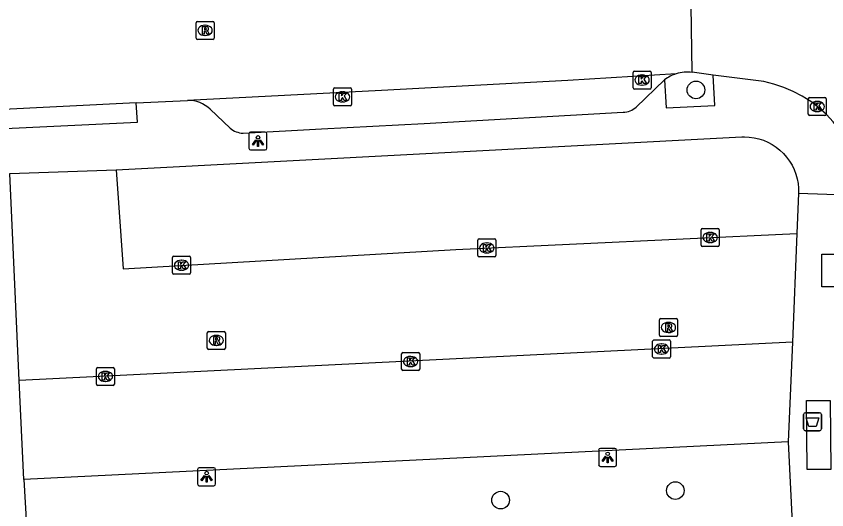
# Model space of a CAD drawing. Extents: x 161084 to 161928, y 385355 to 386522.
# Drawn here: x 161590.48 to 161635.42, y 385428.86 to 385456.25 of the extents above; entities that cross this region are included whole.
import ezdxf

# ---------------------------------------------------------------- set-up
doc = ezdxf.new("R2010")
doc.units = 0
for name, color, linetype in [('IMGEO_Afvalbak', 7, 'Continuous'), ('IMGEO_Boom', 7, 'Continuous'), ('IMGEO_Kolk', 7, 'Continuous'), ('IMGEO_Lichtpunt', 7, 'Continuous'), ('IMGEO_Parkeervlak_open', 7, 'Continuous'), ('IMGEO_Rijbaan_lokaal_open', 7, 'Continuous'), ('IMGEO_Rioolput', 7, 'Continuous'), ('IMGEO_Voetpad_gesloten', 7, 'Continuous'), ('IMGEO_Voetpad_open', 7, 'Continuous')]:
    doc.layers.add(name, color=color, linetype=linetype)

msp = doc.modelspace()

# ---------------------------------------------------------------- linework, layer by layer
at = {"layer": 'IMGEO_Afvalbak'}
for p, q in [((161634.136, 385433.341), (161634.136, 385434.141)), ((161634.136, 385434.141), (161634.136, 385433.341)), ((161634.236, 385434.241), (161635.026, 385434.241)), ((161635.026, 385434.241), (161634.236, 385434.241)), ((161635.126, 385434.141), (161635.126, 385433.341)), ((161635.126, 385433.341), (161635.126, 385434.141)), ((161635.026, 385433.241), (161634.236, 385433.241)), ((161634.236, 385433.241), (161635.026, 385433.241))]:
    msp.add_line(p, q, dxfattribs=at)
msp.add_lwpolyline([(161634.279, 385433.955), (161634.983, 385433.955), (161634.834, 385433.485), (161634.428, 385433.485), (161634.279, 385433.955)], dxfattribs=at)
for centre, start, end in [((161634.236, 385434.141), 90, 180), ((161634.236, 385434.141), 90, 180), ((161635.026, 385434.141), 0, 90), ((161635.026, 385434.141), 360, 90), ((161634.236, 385433.341), 180, 270), ((161634.236, 385433.341), 180, 270), ((161635.026, 385433.341), 270, 0), ((161635.026, 385433.341), 270, 0)]:
    msp.add_arc(centre, 0.1, start, end, dxfattribs=at)
at = {"layer": 'IMGEO_Boom'}
for centre in [(161628.166, 385452.156), (161627.023, 385429.923), (161617.337, 385429.393)]:
    msp.add_circle(centre, 0.489, dxfattribs=at)
at = {"layer": 'IMGEO_Kolk'}
for p, q in [((161624.755, 385453.207), (161625.607, 385453.207)), ((161624.68, 385452.281), (161624.68, 385453.133)), ((161625.168, 385452.987), (161625.193, 385452.987)), ((161625.681, 385453.133), (161625.681, 385452.281)), ((161608.144, 385452.273), (161608.996, 385452.273)), ((161625.191, 385452.427), (161625.166, 385452.427)), ((161608.069, 385451.347), (161608.069, 385452.199)), ((161608.557, 385452.053), (161608.582, 385452.053)), ((161609.07, 385452.199), (161609.07, 385451.347)), ((161625.607, 385452.207), (161624.755, 385452.207)), ((161608.58, 385451.493), (161608.555, 385451.493)), ((161634.395, 385450.811), (161634.395, 385451.663)), ((161634.47, 385451.737), (161635.322, 385451.737)), ((161634.883, 385451.517), (161634.908, 385451.517)), ((161635.396, 385451.663), (161635.396, 385450.811)), ((161608.996, 385451.273), (161608.144, 385451.273)), ((161634.906, 385450.957), (161634.881, 385450.957)), ((161635.322, 385450.737), (161634.47, 385450.737)), ((161628.457, 385443.542), (161628.457, 385444.394)), ((161628.532, 385444.468), (161629.384, 385444.468)), ((161628.945, 385444.248), (161628.97, 385444.248)), ((161629.458, 385444.394), (161629.458, 385443.542)), ((161616.069, 385442.962), (161616.069, 385443.814)), ((161616.144, 385443.888), (161616.996, 385443.888)), ((161617.07, 385443.814), (161617.07, 385442.962)), ((161616.557, 385443.668), (161616.582, 385443.668)), ((161629.384, 385443.468), (161628.532, 385443.468)), ((161628.968, 385443.688), (161628.943, 385443.688)), ((161599.147, 385442), (161599.147, 385442.852)), ((161599.222, 385442.926), (161600.074, 385442.926)), ((161600.148, 385442.852), (161600.148, 385442)), ((161616.996, 385442.888), (161616.144, 385442.888)), ((161616.58, 385443.108), (161616.555, 385443.108)), ((161599.635, 385442.706), (161599.66, 385442.706)), ((161599.658, 385442.146), (161599.633, 385442.146)), ((161600.074, 385441.926), (161599.222, 385441.926)), ((161625.763, 385437.354), (161625.763, 385438.206)), ((161625.838, 385438.28), (161626.69, 385438.28)), ((161626.251, 385438.06), (161626.276, 385438.06)), ((161626.764, 385438.206), (161626.764, 385437.354)), ((161611.848, 385436.658), (161611.848, 385437.51)), ((161611.923, 385437.584), (161612.775, 385437.584)), ((161612.849, 385437.51), (161612.849, 385436.658)), ((161626.274, 385437.5), (161626.249, 385437.5)), ((161612.336, 385437.364), (161612.361, 385437.364)), ((161626.69, 385437.28), (161625.838, 385437.28)), ((161594.92, 385435.832), (161594.92, 385436.684)), ((161594.995, 385436.758), (161595.847, 385436.758)), ((161595.921, 385436.684), (161595.921, 385435.832)), ((161612.775, 385436.584), (161611.923, 385436.584)), ((161612.359, 385436.804), (161612.334, 385436.804)), ((161595.408, 385436.538), (161595.433, 385436.538)), ((161595.847, 385435.758), (161594.995, 385435.758)), ((161595.431, 385435.978), (161595.406, 385435.978))]:
    msp.add_line(p, q, dxfattribs=at)
for points in [[(161624.755, 385453.207), (161625.607, 385453.207)], [(161624.68, 385452.281), (161624.68, 385453.133)], [(161625.001, 385452.907), (161625.124, 385452.907), (161625.124, 385452.756), (161625.254, 385452.907), (161625.418, 385452.907), (161625.272, 385452.756), (161625.425, 385452.507), (161625.273, 385452.507), (161625.188, 385452.671), (161625.124, 385452.604), (161625.124, 385452.507), (161625.001, 385452.507), (161625.001, 385452.907)], [(161625.681, 385453.133), (161625.681, 385452.281)], [(161608.144, 385452.273), (161608.996, 385452.273)], [(161608.069, 385451.347), (161608.069, 385452.199)], [(161608.39, 385451.973), (161608.513, 385451.973), (161608.513, 385451.822), (161608.643, 385451.973), (161608.807, 385451.973), (161608.661, 385451.822), (161608.814, 385451.573), (161608.662, 385451.573), (161608.577, 385451.737), (161608.513, 385451.67), (161608.513, 385451.573), (161608.39, 385451.573), (161608.39, 385451.973)], [(161609.07, 385452.199), (161609.07, 385451.347)], [(161625.607, 385452.207), (161624.755, 385452.207)], [(161634.395, 385450.811), (161634.395, 385451.663)], [(161634.47, 385451.737), (161635.322, 385451.737)], [(161634.716, 385451.437), (161634.839, 385451.437), (161634.839, 385451.286), (161634.969, 385451.437), (161635.133, 385451.437), (161634.987, 385451.286), (161635.14, 385451.037), (161634.988, 385451.037), (161634.903, 385451.201), (161634.839, 385451.134), (161634.839, 385451.037), (161634.716, 385451.037), (161634.716, 385451.437)], [(161635.396, 385451.663), (161635.396, 385450.811)], [(161608.996, 385451.273), (161608.144, 385451.273)], [(161635.322, 385450.737), (161634.47, 385450.737)], [(161628.457, 385443.542), (161628.457, 385444.394)], [(161628.532, 385444.468), (161629.384, 385444.468)], [(161629.458, 385444.394), (161629.458, 385443.542)], [(161616.069, 385442.962), (161616.069, 385443.814)], [(161616.144, 385443.888), (161616.996, 385443.888)], [(161617.07, 385443.814), (161617.07, 385442.962)], [(161628.778, 385444.168), (161628.901, 385444.168), (161628.901, 385444.017), (161629.031, 385444.168), (161629.195, 385444.168), (161629.049, 385444.017), (161629.202, 385443.768), (161629.05, 385443.768), (161628.965, 385443.932), (161628.901, 385443.865), (161628.901, 385443.768), (161628.778, 385443.768), (161628.778, 385444.168)], [(161616.39, 385443.588), (161616.513, 385443.588), (161616.513, 385443.437), (161616.643, 385443.588), (161616.807, 385443.588), (161616.661, 385443.437), (161616.814, 385443.188), (161616.662, 385443.188), (161616.577, 385443.352), (161616.513, 385443.285), (161616.513, 385443.188), (161616.39, 385443.188), (161616.39, 385443.588)], [(161629.384, 385443.468), (161628.532, 385443.468)], [(161599.147, 385442), (161599.147, 385442.852)], [(161599.222, 385442.926), (161600.074, 385442.926)], [(161600.148, 385442.852), (161600.148, 385442)], [(161616.996, 385442.888), (161616.144, 385442.888)], [(161599.468, 385442.626), (161599.591, 385442.626), (161599.591, 385442.475), (161599.721, 385442.626), (161599.885, 385442.626), (161599.739, 385442.475), (161599.892, 385442.226), (161599.74, 385442.226), (161599.655, 385442.39), (161599.591, 385442.323), (161599.591, 385442.226), (161599.468, 385442.226), (161599.468, 385442.626)], [(161600.074, 385441.926), (161599.222, 385441.926)], [(161625.763, 385437.354), (161625.763, 385438.206)], [(161625.838, 385438.28), (161626.69, 385438.28)], [(161626.084, 385437.98), (161626.207, 385437.98), (161626.207, 385437.829), (161626.337, 385437.98), (161626.501, 385437.98), (161626.355, 385437.829), (161626.508, 385437.58), (161626.356, 385437.58), (161626.271, 385437.744), (161626.207, 385437.677), (161626.207, 385437.58), (161626.084, 385437.58), (161626.084, 385437.98)], [(161626.764, 385438.206), (161626.764, 385437.354)], [(161611.848, 385436.658), (161611.848, 385437.51)], [(161611.923, 385437.584), (161612.775, 385437.584)], [(161612.849, 385437.51), (161612.849, 385436.658)], [(161612.169, 385437.284), (161612.292, 385437.284), (161612.292, 385437.133), (161612.422, 385437.284), (161612.586, 385437.284), (161612.44, 385437.133), (161612.593, 385436.884), (161612.441, 385436.884), (161612.356, 385437.048), (161612.292, 385436.981), (161612.292, 385436.884), (161612.169, 385436.884), (161612.169, 385437.284)], [(161626.69, 385437.28), (161625.838, 385437.28)], [(161594.92, 385435.832), (161594.92, 385436.684)], [(161594.995, 385436.758), (161595.847, 385436.758)], [(161595.921, 385436.684), (161595.921, 385435.832)], [(161612.775, 385436.584), (161611.923, 385436.584)], [(161595.241, 385436.458), (161595.364, 385436.458), (161595.364, 385436.307), (161595.494, 385436.458), (161595.658, 385436.458), (161595.512, 385436.307), (161595.665, 385436.058), (161595.513, 385436.058), (161595.428, 385436.222), (161595.364, 385436.155), (161595.364, 385436.058), (161595.241, 385436.058), (161595.241, 385436.458)], [(161595.847, 385435.758), (161594.995, 385435.758)]]:
    msp.add_lwpolyline(points, dxfattribs=at)
for centre, start, end in [((161624.757, 385453.131), 91.552, 178.448), ((161624.757, 385453.131), 91.552, 178.448), ((161625.605, 385453.131), 1.552, 88.448), ((161625.605, 385453.131), 1.552, 88.448), ((161608.146, 385452.197), 91.552, 178.448), ((161608.146, 385452.197), 91.552, 178.448), ((161608.994, 385452.197), 1.552, 88.448), ((161608.994, 385452.197), 1.552, 88.448), ((161624.757, 385452.283), 181.552, 268.448), ((161624.757, 385452.283), 181.552, 268.448), ((161625.605, 385452.283), 271.552, 358.448), ((161625.605, 385452.283), 271.552, 358.448), ((161634.472, 385451.661), 91.552, 178.448), ((161634.472, 385451.661), 91.552, 178.448), ((161635.32, 385451.661), 1.552, 88.448), ((161635.32, 385451.661), 1.552, 88.448), ((161608.146, 385451.349), 181.552, 268.448), ((161608.146, 385451.349), 181.552, 268.448), ((161608.994, 385451.349), 271.552, 358.448), ((161608.994, 385451.349), 271.552, 358.448), ((161634.472, 385450.813), 181.552, 268.448), ((161634.472, 385450.813), 181.552, 268.448), ((161635.32, 385450.813), 271.552, 358.448), ((161635.32, 385450.813), 271.552, 358.448), ((161628.534, 385444.392), 91.552, 178.448), ((161628.534, 385444.392), 91.552, 178.448), ((161629.382, 385444.392), 1.552, 88.448), ((161629.382, 385444.392), 1.552, 88.448), ((161616.146, 385443.812), 91.552, 178.448), ((161616.146, 385443.812), 91.552, 178.448), ((161616.994, 385443.812), 1.552, 88.448), ((161616.994, 385443.812), 1.552, 88.448), ((161628.534, 385443.544), 181.552, 268.448), ((161628.534, 385443.544), 181.552, 268.448), ((161629.382, 385443.544), 271.552, 358.448), ((161629.382, 385443.544), 271.552, 358.448), ((161599.224, 385442.85), 91.552, 178.448), ((161599.224, 385442.85), 91.552, 178.448), ((161600.072, 385442.85), 1.552, 88.448), ((161600.072, 385442.85), 1.552, 88.448), ((161616.146, 385442.964), 181.552, 268.448), ((161616.146, 385442.964), 181.552, 268.448), ((161616.994, 385442.964), 271.552, 358.448), ((161616.994, 385442.964), 271.552, 358.448), ((161599.224, 385442.002), 181.552, 268.448), ((161599.224, 385442.002), 181.552, 268.448), ((161600.072, 385442.002), 271.552, 358.448), ((161600.072, 385442.002), 271.552, 358.448), ((161625.84, 385438.204), 91.552, 178.448), ((161625.84, 385438.204), 91.552, 178.448), ((161626.688, 385438.204), 1.552, 88.448), ((161626.688, 385438.204), 1.552, 88.448), ((161611.925, 385437.508), 91.552, 178.448), ((161611.925, 385437.508), 91.552, 178.448), ((161612.773, 385437.508), 1.552, 88.448), ((161612.773, 385437.508), 1.552, 88.448), ((161625.84, 385437.356), 181.552, 268.448), ((161625.84, 385437.356), 181.552, 268.448), ((161626.688, 385437.356), 271.552, 358.448), ((161626.688, 385437.356), 271.552, 358.448), ((161594.997, 385436.682), 91.552, 178.448), ((161594.997, 385436.682), 91.552, 178.448), ((161595.845, 385436.682), 1.552, 88.448), ((161595.845, 385436.682), 1.552, 88.448), ((161611.925, 385436.66), 181.552, 268.448), ((161611.925, 385436.66), 181.552, 268.448), ((161612.773, 385436.66), 271.552, 358.448), ((161612.773, 385436.66), 271.552, 358.448), ((161594.997, 385435.834), 181.552, 268.448), ((161594.997, 385435.834), 181.552, 268.448), ((161595.845, 385435.834), 271.552, 358.448), ((161595.845, 385435.834), 271.552, 358.448)]:
    msp.add_arc(centre, 0.0765, start, end, dxfattribs=at)
for centre, major_axis, ratio, start_param, end_param in [((161625.167, 385452.707), (-0.387, 0.002), 0.722429, 4.712389, 7.853982), ((161625.192, 385452.707), (-0.39, 0.002), 0.717154, 1.570796, 4.712389), ((161608.556, 385451.773), (-0.387, 0.002), 0.722429, 4.712389, 7.853982), ((161608.581, 385451.773), (-0.39, 0.002), 0.717154, 1.570796, 4.712389), ((161634.882, 385451.237), (-0.387, 0.002), 0.722429, 4.712389, 7.853982), ((161634.907, 385451.237), (-0.39, 0.002), 0.717154, 1.570796, 4.712389), ((161628.944, 385443.968), (-0.387, 0.002), 0.722429, 4.712389, 7.853982), ((161628.969, 385443.968), (-0.39, 0.002), 0.717154, 1.570796, 4.712389), ((161616.556, 385443.388), (-0.387, 0.002), 0.722429, 4.712389, 7.853982), ((161616.581, 385443.388), (-0.39, 0.002), 0.717154, 1.570796, 4.712389), ((161599.634, 385442.426), (-0.387, 0.002), 0.722429, 4.712389, 7.853982), ((161599.659, 385442.426), (-0.39, 0.002), 0.717154, 1.570796, 4.712389), ((161626.25, 385437.78), (-0.387, 0.002), 0.722429, 4.712389, 7.853982), ((161626.275, 385437.78), (-0.39, 0.002), 0.717154, 1.570796, 4.712389), ((161612.335, 385437.084), (-0.387, 0.002), 0.722429, 4.712389, 7.853982), ((161612.36, 385437.084), (-0.39, 0.002), 0.717154, 1.570796, 4.712389), ((161595.407, 385436.258), (-0.387, 0.002), 0.722429, 4.712389, 7.853982), ((161595.432, 385436.258), (-0.39, 0.002), 0.717154, 1.570796, 4.712389)]:
    msp.add_ellipse(centre, major_axis=major_axis, ratio=ratio, start_param=start_param, end_param=end_param, dxfattribs=at)
at = {"layer": 'IMGEO_Lichtpunt'}
for p, q in [((161603.383, 385449.726), (161603.383, 385448.919)), ((161603.383, 385449.726), (161603.383, 385448.919)), ((161604.285, 385449.821), (161603.477, 385449.821)), ((161604.285, 385449.821), (161603.477, 385449.821)), ((161604.379, 385448.919), (161604.379, 385449.726)), ((161604.379, 385448.919), (161604.379, 385449.726)), ((161603.477, 385448.825), (161604.285, 385448.825)), ((161603.477, 385448.825), (161604.285, 385448.825)), ((161622.773, 385432.165), (161622.773, 385431.358)), ((161622.773, 385432.165), (161622.773, 385431.358)), ((161623.675, 385432.26), (161622.867, 385432.26)), ((161623.675, 385432.26), (161622.867, 385432.26)), ((161623.769, 385431.358), (161623.769, 385432.165)), ((161623.769, 385431.358), (161623.769, 385432.165)), ((161601.438, 385431.191), (161600.63, 385431.191)), ((161601.438, 385431.191), (161600.63, 385431.191)), ((161622.867, 385431.264), (161623.675, 385431.264)), ((161622.867, 385431.264), (161623.675, 385431.264)), ((161600.536, 385431.096), (161600.536, 385430.289)), ((161600.536, 385431.096), (161600.536, 385430.289)), ((161601.532, 385430.289), (161601.532, 385431.096)), ((161601.532, 385430.289), (161601.532, 385431.096)), ((161600.63, 385430.195), (161601.438, 385430.195)), ((161600.63, 385430.195), (161601.438, 385430.195))]:
    msp.add_line(p, q, dxfattribs=at)
for points in [[(161603.757, 385449.39), (161603.796, 385449.362), (161603.608, 385449.1), (161603.57, 385449.127), (161603.757, 385449.39)], [(161603.859, 385449.342), (161603.906, 385449.342), (161603.906, 385449.02), (161603.859, 385449.02), (161603.859, 385449.342)], [(161603.969, 385449.362), (161604.007, 385449.389), (161604.194, 385449.127), (161604.155, 385449.099), (161603.969, 385449.362)], [(161623.147, 385431.829), (161623.186, 385431.801), (161622.998, 385431.539), (161622.96, 385431.566), (161623.147, 385431.829)], [(161623.249, 385431.781), (161623.296, 385431.781), (161623.296, 385431.459), (161623.249, 385431.459), (161623.249, 385431.781)], [(161623.359, 385431.801), (161623.397, 385431.828), (161623.584, 385431.566), (161623.545, 385431.538), (161623.359, 385431.801)], [(161600.91, 385430.76), (161600.949, 385430.732), (161600.761, 385430.47), (161600.723, 385430.497), (161600.91, 385430.76)], [(161601.012, 385430.712), (161601.059, 385430.712), (161601.059, 385430.39), (161601.012, 385430.39), (161601.012, 385430.712)], [(161601.122, 385430.732), (161601.16, 385430.759), (161601.347, 385430.497), (161601.308, 385430.469), (161601.122, 385430.732)]]:
    msp.add_lwpolyline(points, dxfattribs=at)
for centre in [(161603.882, 385449.524), (161623.272, 385431.963), (161601.035, 385430.894)]:
    msp.add_circle(centre, 0.0994, dxfattribs=at)
for centre, start, end in [((161603.477, 385449.726), 90, 180), ((161603.477, 385449.726), 90, 180), ((161604.285, 385449.726), 0, 90), ((161604.285, 385449.726), 0, 90), ((161603.477, 385448.919), 180, 270), ((161603.477, 385448.919), 180, 270), ((161604.285, 385448.919), 270, 0), ((161604.285, 385448.919), 270, 360), ((161622.867, 385432.165), 90, 180), ((161622.867, 385432.165), 90, 180), ((161623.675, 385432.165), 0, 90), ((161623.675, 385432.165), 0, 90), ((161600.63, 385431.096), 90, 180), ((161600.63, 385431.096), 90, 180), ((161601.438, 385431.096), 0, 90), ((161601.438, 385431.096), 0, 90), ((161622.867, 385431.358), 180, 270), ((161622.867, 385431.358), 180, 270), ((161623.675, 385431.358), 270, 0), ((161623.675, 385431.358), 270, 360), ((161600.63, 385430.289), 180, 270), ((161600.63, 385430.289), 180, 270), ((161601.438, 385430.289), 270, 0), ((161601.438, 385430.289), 270, 360)]:
    msp.add_arc(centre, 0.0946, start, end, dxfattribs=at)
at = {"layer": 'IMGEO_Parkeervlak_open'}
msp.add_arc((161627.724, 385450.995), 2.157, 107.5706, 126.8374, dxfattribs=at)
at = {"layer": 'IMGEO_Rijbaan_lokaal_open'}
for points in [[(161627.96, 385453.134), (161627.885, 385458.087)], [(161627.073, 385453.051), (161621.071, 385452.684), (161610.736, 385452.125), (161599.975, 385451.578)], [(161629.113, 385452.976), (161627.96, 385453.134)], [(161631.927, 385452.619), (161629.113, 385452.976)], [(161597.136, 385451.436), (161589.014, 385451.027)], [(161597.136, 385451.436), (161599.975, 385451.578)], [(161590.117, 385447.516), (161596.015, 385447.728)], [(161590.642, 385436.026), (161590.117, 385447.516)], [(161596.015, 385447.728), (161596.409, 385442.237), (161614.847, 385443.306), (161633.763, 385444.192)], [(161633.763, 385444.192), (161633.515, 385438.155)], [(161633.515, 385438.155), (161590.642, 385436.026)]]:
    msp.add_lwpolyline(points, dxfattribs=at)
for centre, radius, start, end in [((161627.712, 385451.001), 2.147, 83.3714, 107.3203), ((161630.541, 385445.762), 6.996, 4.3562, 78.575)]:
    msp.add_arc(centre, radius, start, end, dxfattribs=at)
at = {"layer": 'IMGEO_Rioolput'}
for p, q in [((161600.448, 385455.037), (161600.448, 385455.889)), ((161600.523, 385455.963), (161601.375, 385455.963)), ((161601.449, 385455.889), (161601.449, 385455.037)), ((161600.936, 385455.743), (161600.961, 385455.743)), ((161600.959, 385455.183), (161600.934, 385455.183)), ((161601.375, 385454.963), (161600.523, 385454.963)), ((161626.139, 385438.549), (161626.139, 385439.401)), ((161626.214, 385439.475), (161627.066, 385439.475)), ((161626.627, 385439.255), (161626.652, 385439.255)), ((161627.14, 385439.401), (161627.14, 385438.549)), ((161601.072, 385437.831), (161601.072, 385438.683)), ((161601.147, 385438.757), (161601.999, 385438.757)), ((161601.56, 385438.537), (161601.585, 385438.537)), ((161602.073, 385438.683), (161602.073, 385437.831)), ((161627.066, 385438.475), (161626.214, 385438.475)), ((161626.65, 385438.695), (161626.625, 385438.695)), ((161601.583, 385437.977), (161601.558, 385437.977)), ((161601.999, 385437.757), (161601.147, 385437.757))]:
    msp.add_line(p, q, dxfattribs=at)
for points in [[(161600.448, 385455.037), (161600.448, 385455.889)], [(161600.523, 385455.963), (161601.375, 385455.963)], [(161601.449, 385455.889), (161601.449, 385455.037)], [(161601.037, 385455.661), (161600.785, 385455.663), (161600.785, 385455.263)], [(161600.785, 385455.263), (161600.909, 385455.263), (161600.909, 385455.425), (161600.92, 385455.425)], [(161600.963, 385455.582), (161600.909, 385455.582), (161600.909, 385455.501)], [(161600.909, 385455.501), (161600.961, 385455.501)], [(161600.967, 385455.396), (161601.038, 385455.263), (161601.178, 385455.263), (161601.113, 385455.389)], [(161601.375, 385454.963), (161600.523, 385454.963)], [(161626.139, 385438.549), (161626.139, 385439.401)], [(161626.214, 385439.475), (161627.066, 385439.475)], [(161627.14, 385439.401), (161627.14, 385438.549)], [(161626.728, 385439.173), (161626.476, 385439.175), (161626.476, 385438.775)], [(161626.476, 385438.775), (161626.6, 385438.775), (161626.6, 385438.937), (161626.611, 385438.937)], [(161626.654, 385439.094), (161626.6, 385439.094), (161626.6, 385439.013)], [(161626.6, 385439.013), (161626.652, 385439.013)], [(161626.658, 385438.908), (161626.729, 385438.775), (161626.869, 385438.775), (161626.804, 385438.901)], [(161601.072, 385437.831), (161601.072, 385438.683)], [(161601.147, 385438.757), (161601.999, 385438.757)], [(161601.661, 385438.455), (161601.409, 385438.457), (161601.409, 385438.057)], [(161601.587, 385438.376), (161601.533, 385438.376), (161601.533, 385438.295)], [(161602.073, 385438.683), (161602.073, 385437.831)], [(161627.066, 385438.475), (161626.214, 385438.475)], [(161601.409, 385438.057), (161601.533, 385438.057), (161601.533, 385438.219), (161601.544, 385438.219)], [(161601.533, 385438.295), (161601.585, 385438.295)], [(161601.591, 385438.19), (161601.662, 385438.057), (161601.802, 385438.057), (161601.737, 385438.183)], [(161601.999, 385437.757), (161601.147, 385437.757)]]:
    msp.add_lwpolyline(points, dxfattribs=at)
for centre, radius, start, end in [((161600.525, 385455.887), 0.0765, 91.552, 178.448), ((161600.525, 385455.887), 0.0765, 91.552, 178.448), ((161601.373, 385455.887), 0.0765, 1.552, 88.448), ((161601.373, 385455.887), 0.0765, 1.552, 88.448), ((161600.919, 385455.372), 0.0533, 26.0293, 88.6989), ((161600.945, 385455.69), 0.19, 274.7715, 282.9687), ((161600.969, 385455.486), 0.0964, 77.0061, 93.1865), ((161600.983, 385455.543), 0.0378, 276.6634, 79.6772), ((161601.036, 385455.551), 0.109, 350.3612, 89.416), ((161601.034, 385455.551), 0.112, 277.5842, 350.9817), ((161601.018, 385455.336), 0.108, 29.5134, 73.7905), ((161600.525, 385455.039), 0.0765, 181.552, 268.448), ((161600.525, 385455.039), 0.0765, 181.552, 268.448), ((161601.373, 385455.039), 0.0765, 271.552, 358.448), ((161601.373, 385455.039), 0.0765, 271.552, 358.448), ((161626.216, 385439.399), 0.0765, 91.552, 178.448), ((161626.216, 385439.399), 0.0765, 91.552, 178.448), ((161627.064, 385439.399), 0.0765, 1.552, 88.448), ((161627.064, 385439.399), 0.0765, 1.552, 88.448), ((161626.61, 385438.884), 0.0533, 26.0293, 88.6989), ((161626.636, 385439.202), 0.19, 274.7715, 282.9687), ((161626.66, 385438.998), 0.0964, 77.0061, 93.1865), ((161626.674, 385439.055), 0.0378, 276.6634, 79.6772), ((161626.727, 385439.063), 0.109, 350.3612, 89.416), ((161626.725, 385439.063), 0.112, 277.5842, 350.9817), ((161626.709, 385438.848), 0.108, 29.5134, 73.7905), ((161601.149, 385438.681), 0.0765, 91.552, 178.448), ((161601.149, 385438.681), 0.0765, 91.552, 178.448), ((161601.593, 385438.28), 0.0964, 77.0061, 93.1865), ((161601.607, 385438.337), 0.0378, 276.6634, 79.6772), ((161601.66, 385438.345), 0.109, 350.3612, 89.416), ((161601.997, 385438.681), 0.0765, 1.552, 88.448), ((161601.997, 385438.681), 0.0765, 1.552, 88.448), ((161626.216, 385438.551), 0.0765, 181.552, 268.448), ((161626.216, 385438.551), 0.0765, 181.552, 268.448), ((161627.064, 385438.551), 0.0765, 271.552, 358.448), ((161627.064, 385438.551), 0.0765, 271.552, 358.448), ((161601.543, 385438.166), 0.0533, 26.0293, 88.6989), ((161601.569, 385438.484), 0.19, 274.7715, 282.9687), ((161601.658, 385438.345), 0.112, 277.5842, 350.9817), ((161601.642, 385438.13), 0.108, 29.5134, 73.7905), ((161601.149, 385437.833), 0.0765, 181.552, 268.448), ((161601.149, 385437.833), 0.0765, 181.552, 268.448), ((161601.997, 385437.833), 0.0765, 271.552, 358.448), ((161601.997, 385437.833), 0.0765, 271.552, 358.448)]:
    msp.add_arc(centre, radius, start, end, dxfattribs=at)
for centre, major_axis, ratio, start_param, end_param in [((161600.935, 385455.463), (-0.387, 0.002), 0.722429, 4.712389, 7.853982), ((161600.96, 385455.463), (-0.39, 0.002), 0.717154, 1.570796, 4.712389), ((161626.626, 385438.975), (-0.387, 0.002), 0.722429, 4.712389, 7.853982), ((161626.651, 385438.975), (-0.39, 0.002), 0.717154, 1.570796, 4.712389), ((161601.559, 385438.257), (-0.387, 0.002), 0.722429, 4.712389, 7.853982), ((161601.584, 385438.257), (-0.39, 0.002), 0.717154, 1.570796, 4.712389)]:
    msp.add_ellipse(centre, major_axis=major_axis, ratio=ratio, start_param=start_param, end_param=end_param, dxfattribs=at)
at = {"layer": 'IMGEO_Voetpad_gesloten'}
msp.add_lwpolyline([(161635.643, 385431.094), (161634.54, 385431.092), (161634.34, 385431.092), (161634.303, 385434.928), (161634.522, 385434.928), (161635.605, 385434.93), (161635.643, 385431.094)], dxfattribs=at)
at = {"layer": 'IMGEO_Voetpad_open'}
for points in [[(161624.848, 385451.207), (161626.431, 385452.721)], [(161626.431, 385452.721), (161626.511, 385451.163), (161629.221, 385451.295), (161629.113, 385452.976)], [(161589.014, 385451.027), (161589.069, 385449.982), (161597.2, 385450.363), (161597.136, 385451.436)], [(161601.237, 385451.093), (161602.334, 385450.035)], [(161603.053, 385449.759), (161607.399, 385450.003), (161613.095, 385450.3), (161624.129, 385450.918)], [(161596.015, 385447.728), (161630.709, 385449.548), (161630.851, 385449.551), (161631.12, 385449.539), (161631.386, 385449.503), (161631.648, 385449.444), (161631.904, 385449.361), (161632.151, 385449.256), (161632.388, 385449.129), (161632.613, 385448.981), (161632.823, 385448.814), (161633.018, 385448.629), (161633.196, 385448.427), (161633.354, 385448.21), (161633.493, 385447.98), (161633.611, 385447.738), (161633.706, 385447.487), (161633.779, 385447.229), (161633.828, 385446.964), (161633.854, 385446.697), (161633.855, 385446.428)], [(161633.855, 385446.428), (161633.763, 385444.192)], [(161633.855, 385446.428), (161637.517, 385446.293)], [(161635.15, 385441.234), (161635.14, 385443.034), (161636.779, 385443.043), (161636.784, 385441.233), (161635.15, 385441.234)], [(161633.515, 385438.155), (161633.288, 385432.635)], [(161590.893, 385430.537), (161590.642, 385436.026)], [(161633.288, 385432.635), (161590.893, 385430.537)], [(161633.288, 385432.635), (161633.689, 385424.4)], [(161590.893, 385430.537), (161591.22, 385425.118)]]:
    msp.add_lwpolyline(points, dxfattribs=at)
for centre, radius, start, end in [((161599.971, 385449.682), 1.896, 48.0848, 89.8706), ((161624.139, 385451.932), 1.014, 269.4257, 314.3694), ((161603.098, 385450.952), 1.194, 230.1831, 267.8167)]:
    msp.add_arc(centre, radius, start, end, dxfattribs=at)

doc.saveas('drawing.dxf')
